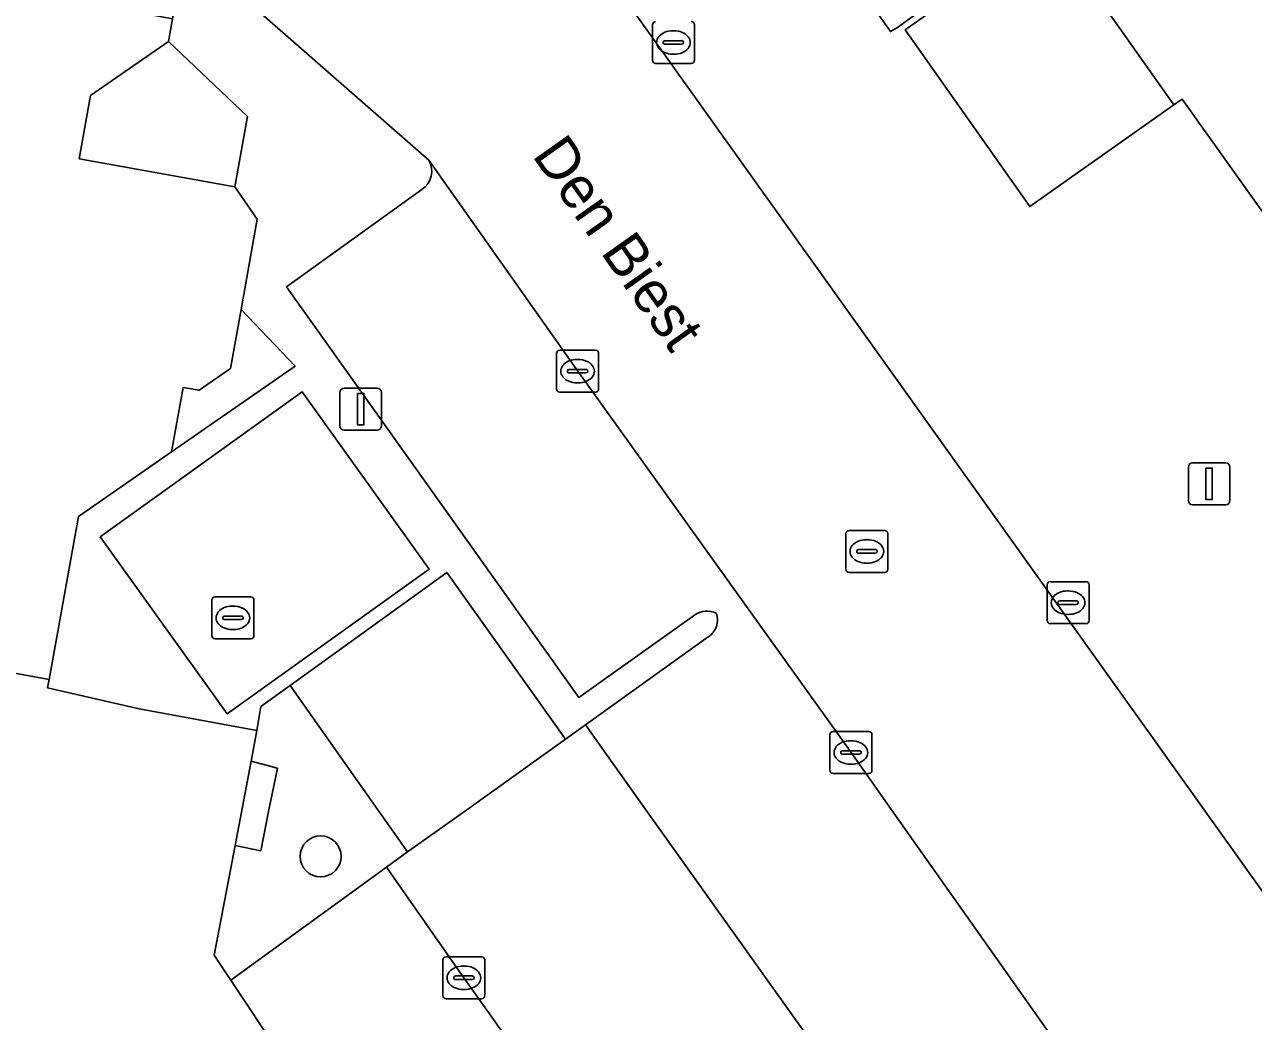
# Model space of a CAD drawing. Extents: x 161838 to 162344, y 381620 to 382160.
# Drawn here: x 161939.83 to 161969.12, y 381994.96 to 382018.7 of the extents above; entities that cross this region are included whole.
import ezdxf

# ---------------------------------------------------------------- set-up
doc = ezdxf.new("R2010")
doc.units = 0
for name, color, linetype in [('IMGEO_Boom', 7, 'Continuous'), ('IMGEO_Brandkraan', 7, 'Continuous'), ('IMGEO_Erf', 7, 'Continuous'), ('IMGEO_Groenvoorziening', 7, 'Continuous'), ('IMGEO_Kolk', 7, 'Continuous'), ('IMGEO_Lichtmast', 7, 'Continuous'), ('IMGEO_Muur', 7, 'Continuous'), ('IMGEO_Openbare_ruimte_label', 7, 'Continuous'), ('IMGEO_Pand', 7, 'Continuous'), ('IMGEO_Pand_overbouw', 7, 'Continuous'), ('IMGEO_Parkeervlak_open', 7, 'Continuous'), ('IMGEO_Rijbaan_lokaal_open', 7, 'Continuous'), ('IMGEO_Rioolput', 7, 'Continuous'), ('IMGEO_Voetpad_open', 7, 'Continuous')]:
    doc.layers.add(name, color=color, linetype=linetype)

msp = doc.modelspace()

# ---------------------------------------------------------------- linework, layer by layer
at = {"layer": 'IMGEO_Boom'}
msp.add_circle((161946.889, 381998.889), 0.489, dxfattribs=at)
at = {"layer": 'IMGEO_Brandkraan'}
for p, q in [((161944.299, 382004.146), (161944.299, 382004.998)), ((161944.374, 382005.072), (161945.226, 382005.072)), ((161944.787, 382004.852), (161944.812, 382004.852)), ((161945.3, 382004.998), (161945.3, 382004.146)), ((161944.558, 382004.566), (161944.558, 382004.578)), ((161944.601, 382004.615), (161944.999, 382004.615)), ((161945.042, 382004.578), (161945.042, 382004.566)), ((161944.996, 382004.529), (161944.598, 382004.529)), ((161944.81, 382004.292), (161944.785, 382004.292)), ((161945.226, 382004.072), (161944.374, 382004.072))]:
    msp.add_line(p, q, dxfattribs=at)
for points in [[(161944.299, 382004.146), (161944.299, 382004.998)], [(161944.374, 382005.072), (161945.226, 382005.072)], [(161945.3, 382004.998), (161945.3, 382004.146)], [(161945.226, 382004.072), (161944.374, 382004.072)]]:
    msp.add_lwpolyline(points, dxfattribs=at)
for centre, radius, start, end in [((161944.376, 382004.996), 0.0765, 91.552, 178.448), ((161944.376, 382004.996), 0.0765, 91.552, 178.448), ((161945.224, 382004.996), 0.0765, 1.552, 88.448), ((161945.224, 382004.996), 0.0765, 1.552, 88.448), ((161944.598, 382004.575), 0.0403, 85.8775, 175.7526), ((161944.595, 382004.565), 0.0366, 178.938, 274.7102), ((161944.999, 382004.572), 0.043, 264.8664, 352.4533), ((161945.003, 382004.577), 0.0386, 1.7309, 96.639), ((161944.376, 382004.148), 0.0765, 181.552, 268.448), ((161944.376, 382004.148), 0.0765, 181.552, 268.448), ((161945.224, 382004.148), 0.0765, 271.552, 358.448), ((161945.224, 382004.148), 0.0765, 271.552, 358.448)]:
    msp.add_arc(centre, radius, start, end, dxfattribs=at)
for centre, major_axis, ratio, start_param, end_param in [((161944.786, 382004.572), (-0.387, 0.002), 0.722429, 4.712389, 7.853982), ((161944.811, 382004.572), (-0.39, 0.002), 0.717154, 1.570796, 4.712389)]:
    msp.add_ellipse(centre, major_axis=major_axis, ratio=ratio, start_param=start_param, end_param=end_param, dxfattribs=at)
at = {"layer": 'IMGEO_Erf'}
msp.add_lwpolyline([(161954.258, 381978.838), (161954.425, 381979.681), (161954.548, 381979.657), (161954.783, 381980.8), (161951.711, 381985.434), (161951.388, 381985.922), (161944.748, 381995.938), (161944.352, 381996.535), (161944.85, 381999.147), (161945.233, 382001.161), (161945.372, 382001.889), (161942.568, 382002.4), (161940.382, 382002.901), (161940.418, 382003.1), (161923.584, 382006.197)], dxfattribs=at)
at = {"layer": 'IMGEO_Groenvoorziening'}
msp.add_lwpolyline([(161964.131, 382021.175), (161965.144, 382021.912), (161957.035, 382023.407), (161960.47, 382018.536), (161960.642, 382018.637)], close=True, dxfattribs=at)
at = {"layer": 'IMGEO_Kolk'}
for p, q in [((161954.797, 382017.852), (161954.797, 382018.704)), ((161955.798, 382018.704), (161955.798, 382017.852)), ((161955.099, 382018.321), (161955.497, 382018.321)), ((161955.285, 382018.558), (161955.31, 382018.558)), ((161955.056, 382018.272), (161955.056, 382018.284)), ((161955.494, 382018.235), (161955.096, 382018.235)), ((161955.54, 382018.284), (161955.54, 382018.272)), ((161955.724, 382017.778), (161954.872, 382017.778)), ((161955.308, 382017.998), (161955.283, 382017.998)), ((161952.514, 382010.022), (161952.514, 382010.874)), ((161952.589, 382010.948), (161953.441, 382010.948)), ((161953.002, 382010.728), (161953.027, 382010.728)), ((161953.515, 382010.874), (161953.515, 382010.022)), ((161952.773, 382010.442), (161952.773, 382010.454)), ((161952.816, 382010.491), (161953.214, 382010.491)), ((161953.257, 382010.454), (161953.257, 382010.442)), ((161953.211, 382010.405), (161952.813, 382010.405)), ((161953.025, 382010.168), (161953, 382010.168)), ((161953.441, 382009.948), (161952.589, 382009.948)), ((161964.278, 382005.433), (161965.13, 382005.433)), ((161964.203, 382004.507), (161964.203, 382005.359)), ((161964.691, 382005.213), (161964.716, 382005.213)), ((161965.204, 382005.359), (161965.204, 382004.507)), ((161964.462, 382004.927), (161964.462, 382004.939)), ((161964.9, 382004.89), (161964.502, 382004.89)), ((161964.505, 382004.976), (161964.903, 382004.976)), ((161964.946, 382004.939), (161964.946, 382004.927)), ((161964.714, 382004.653), (161964.689, 382004.653)), ((161965.13, 382004.433), (161964.278, 382004.433)), ((161959.028, 382000.937), (161959.028, 382001.789)), ((161959.103, 382001.863), (161959.955, 382001.863)), ((161959.516, 382001.643), (161959.541, 382001.643)), ((161960.029, 382001.789), (161960.029, 382000.937)), ((161959.287, 382001.357), (161959.287, 382001.369)), ((161959.33, 382001.406), (161959.728, 382001.406)), ((161959.771, 382001.369), (161959.771, 382001.357)), ((161959.725, 382001.32), (161959.327, 382001.32)), ((161959.539, 382001.083), (161959.514, 382001.083)), ((161959.955, 382000.863), (161959.103, 382000.863)), ((161949.804, 381995.571), (161949.804, 381996.423)), ((161949.879, 381996.497), (161950.731, 381996.497)), ((161950.805, 381996.423), (161950.805, 381995.571)), ((161950.292, 381996.277), (161950.317, 381996.277)), ((161950.063, 381995.991), (161950.063, 381996.003)), ((161950.501, 381995.954), (161950.103, 381995.954)), ((161950.106, 381996.04), (161950.504, 381996.04)), ((161950.547, 381996.003), (161950.547, 381995.991)), ((161950.731, 381995.497), (161949.879, 381995.497)), ((161950.315, 381995.717), (161950.29, 381995.717))]:
    msp.add_line(p, q, dxfattribs=at)
for points in [[(161954.797, 382017.852), (161954.797, 382018.704)], [(161955.798, 382018.704), (161955.798, 382017.852)], [(161955.724, 382017.778), (161954.872, 382017.778)], [(161952.514, 382010.022), (161952.514, 382010.874)], [(161952.589, 382010.948), (161953.441, 382010.948)], [(161953.515, 382010.874), (161953.515, 382010.022)], [(161953.441, 382009.948), (161952.589, 382009.948)], [(161964.278, 382005.433), (161965.13, 382005.433)], [(161964.203, 382004.507), (161964.203, 382005.359)], [(161965.204, 382005.359), (161965.204, 382004.507)], [(161965.13, 382004.433), (161964.278, 382004.433)], [(161959.028, 382000.937), (161959.028, 382001.789)], [(161959.103, 382001.863), (161959.955, 382001.863)], [(161960.029, 382001.789), (161960.029, 382000.937)], [(161959.955, 382000.863), (161959.103, 382000.863)], [(161949.804, 381995.571), (161949.804, 381996.423)], [(161949.879, 381996.497), (161950.731, 381996.497)], [(161950.805, 381996.423), (161950.805, 381995.571)], [(161950.731, 381995.497), (161949.879, 381995.497)]]:
    msp.add_lwpolyline(points, dxfattribs=at)
for centre, radius, start, end in [((161954.874, 382018.702), 0.0765, 91.552, 178.448), ((161954.874, 382018.702), 0.0765, 91.552, 178.448), ((161955.722, 382018.702), 0.0765, 1.552, 88.448), ((161955.722, 382018.702), 0.0765, 1.552, 88.448), ((161955.096, 382018.281), 0.0403, 85.8775, 175.7526), ((161955.501, 382018.283), 0.0386, 1.7309, 96.639), ((161955.093, 382018.271), 0.0366, 178.938, 274.7102), ((161955.497, 382018.278), 0.043, 264.8664, 352.4533), ((161954.874, 382017.854), 0.0765, 181.552, 268.448), ((161954.874, 382017.854), 0.0765, 181.552, 268.448), ((161955.722, 382017.854), 0.0765, 271.552, 358.448), ((161955.722, 382017.854), 0.0765, 271.552, 358.448), ((161952.591, 382010.872), 0.0765, 91.552, 178.448), ((161952.591, 382010.872), 0.0765, 91.552, 178.448), ((161953.439, 382010.872), 0.0765, 1.552, 88.448), ((161953.439, 382010.872), 0.0765, 1.552, 88.448), ((161952.813, 382010.451), 0.0403, 85.8775, 175.7526), ((161952.81, 382010.441), 0.0366, 178.938, 274.7102), ((161953.214, 382010.448), 0.043, 264.8664, 352.4533), ((161953.218, 382010.453), 0.0386, 1.7309, 96.639), ((161952.591, 382010.024), 0.0765, 181.552, 268.448), ((161952.591, 382010.024), 0.0765, 181.552, 268.448), ((161953.439, 382010.024), 0.0765, 271.552, 358.448), ((161953.439, 382010.024), 0.0765, 271.552, 358.448), ((161964.28, 382005.357), 0.0765, 91.552, 178.448), ((161964.28, 382005.357), 0.0765, 91.552, 178.448), ((161965.128, 382005.357), 0.0765, 1.552, 88.448), ((161965.128, 382005.357), 0.0765, 1.552, 88.448), ((161964.502, 382004.936), 0.0403, 85.8775, 175.7526), ((161964.499, 382004.926), 0.0366, 178.938, 274.7102), ((161964.903, 382004.933), 0.043, 264.8664, 352.4533), ((161964.907, 382004.938), 0.0386, 1.7309, 96.639), ((161964.28, 382004.509), 0.0765, 181.552, 268.448), ((161964.28, 382004.509), 0.0765, 181.552, 268.448), ((161965.128, 382004.509), 0.0765, 271.552, 358.448), ((161965.128, 382004.509), 0.0765, 271.552, 358.448), ((161959.105, 382001.787), 0.0765, 91.552, 178.448), ((161959.105, 382001.787), 0.0765, 91.552, 178.448), ((161959.953, 382001.787), 0.0765, 1.552, 88.448), ((161959.953, 382001.787), 0.0765, 1.552, 88.448), ((161959.327, 382001.366), 0.0403, 85.8775, 175.7526), ((161959.324, 382001.356), 0.0366, 178.938, 274.7102), ((161959.728, 382001.363), 0.043, 264.8664, 352.4533), ((161959.732, 382001.368), 0.0386, 1.7309, 96.639), ((161959.105, 382000.939), 0.0765, 181.552, 268.448), ((161959.105, 382000.939), 0.0765, 181.552, 268.448), ((161959.953, 382000.939), 0.0765, 271.552, 358.448), ((161959.953, 382000.939), 0.0765, 271.552, 358.448), ((161949.881, 381996.421), 0.0765, 91.552, 178.448), ((161949.881, 381996.421), 0.0765, 91.552, 178.448), ((161950.729, 381996.421), 0.0765, 1.552, 88.448), ((161950.729, 381996.421), 0.0765, 1.552, 88.448), ((161950.103, 381996), 0.0403, 85.8775, 175.7526), ((161950.1, 381995.99), 0.0366, 178.938, 274.7102), ((161950.504, 381995.997), 0.043, 264.8664, 352.4533), ((161950.508, 381996.002), 0.0386, 1.7309, 96.639), ((161949.881, 381995.573), 0.0765, 181.552, 268.448), ((161949.881, 381995.573), 0.0765, 181.552, 268.448), ((161950.729, 381995.573), 0.0765, 271.552, 358.448), ((161950.729, 381995.573), 0.0765, 271.552, 358.448)]:
    msp.add_arc(centre, radius, start, end, dxfattribs=at)
for centre, major_axis, ratio, start_param, end_param in [((161955.284, 382018.278), (-0.387, 0.002), 0.722429, 4.712389, 7.853982), ((161955.309, 382018.278), (-0.39, 0.002), 0.717154, 1.570796, 4.712389), ((161953.001, 382010.448), (-0.387, 0.002), 0.722429, 4.712389, 7.853982), ((161953.026, 382010.448), (-0.39, 0.002), 0.717154, 1.570796, 4.712389), ((161964.69, 382004.933), (-0.387, 0.002), 0.722429, 4.712389, 7.853982), ((161964.715, 382004.933), (-0.39, 0.002), 0.717154, 1.570796, 4.712389), ((161959.515, 382001.363), (-0.387, 0.002), 0.722429, 4.712389, 7.853982), ((161959.54, 382001.363), (-0.39, 0.002), 0.717154, 1.570796, 4.712389), ((161950.291, 381995.997), (-0.387, 0.002), 0.722429, 4.712389, 7.853982), ((161950.316, 381995.997), (-0.39, 0.002), 0.717154, 1.570796, 4.712389)]:
    msp.add_ellipse(centre, major_axis=major_axis, ratio=ratio, start_param=start_param, end_param=end_param, dxfattribs=at)
at = {"layer": 'IMGEO_Lichtmast'}
for p, q in [((161947.351, 382009.142), (161947.351, 382009.942)), ((161947.351, 382009.942), (161947.351, 382009.142)), ((161947.451, 382010.042), (161948.241, 382010.042)), ((161948.241, 382010.042), (161947.451, 382010.042)), ((161948.341, 382009.942), (161948.341, 382009.142)), ((161948.341, 382009.142), (161948.341, 382009.942)), ((161948.241, 382009.042), (161947.451, 382009.042)), ((161947.451, 382009.042), (161948.241, 382009.042)), ((161967.571, 382007.363), (161967.571, 382008.163)), ((161967.571, 382008.163), (161967.571, 382007.363)), ((161967.671, 382008.263), (161968.461, 382008.263)), ((161968.461, 382008.263), (161967.671, 382008.263)), ((161968.561, 382008.163), (161968.561, 382007.363)), ((161968.561, 382007.363), (161968.561, 382008.163)), ((161968.461, 382007.263), (161967.671, 382007.263)), ((161967.671, 382007.263), (161968.461, 382007.263))]:
    msp.add_line(p, q, dxfattribs=at)
for points in [[(161947.771, 382009.917), (161947.921, 382009.917), (161947.921, 382009.167), (161947.771, 382009.167), (161947.771, 382009.917)], [(161967.991, 382008.138), (161968.141, 382008.138), (161968.141, 382007.388), (161967.991, 382007.388), (161967.991, 382008.138)]]:
    msp.add_lwpolyline(points, dxfattribs=at)
for centre, start, end in [((161947.451, 382009.942), 90, 180), ((161947.451, 382009.942), 90, 180), ((161948.241, 382009.942), 0, 90), ((161948.241, 382009.942), 360, 90), ((161947.451, 382009.142), 180, 270), ((161947.451, 382009.142), 180, 270), ((161948.241, 382009.142), 270, 0), ((161948.241, 382009.142), 270, 0), ((161967.671, 382008.163), 90, 180), ((161967.671, 382008.163), 90, 180), ((161968.461, 382008.163), 0, 90), ((161968.461, 382008.163), 360, 90), ((161967.671, 382007.363), 180, 270), ((161967.671, 382007.363), 180, 270), ((161968.461, 382007.363), 270, 0), ((161968.461, 382007.363), 270, 0)]:
    msp.add_arc(centre, 0.1, start, end, dxfattribs=at)
at = {"layer": 'IMGEO_Muur'}
for points in [[(161940.418, 382003.1), (161940.382, 382002.901), (161942.568, 382002.4), (161945.372, 382001.889)], [(161945.372, 382001.889), (161945.233, 382001.161)], [(161945.233, 382001.161), (161944.85, 381999.147)], [(161944.85, 381999.147), (161944.352, 381996.535), (161944.748, 381995.938)], [(161944.748, 381995.938), (161951.388, 381985.922)]]:
    msp.add_lwpolyline(points, dxfattribs=at)
at = {"layer": 'IMGEO_Pand'}
for points in [[(161944.993, 382011.92), (161945.38, 382014.065), (161944.842, 382014.84), (161941.135, 382015.51), (161941.406, 382017.015), (161943.261, 382018.302), (161943.358, 382018.84), (161942.549, 382018.993), (161927.279, 382021.88), (161925.09, 382010.026), (161924.219, 382009.712), (161923.584, 382006.197), (161940.418, 382003.1), (161941.12, 382006.984), (161943.338, 382008.524), (161943.616, 382010.06), (161943.991, 382009.992), (161944.738, 382010.511)], [(161964.254, 382020.998), (161960.822, 382018.577), (161963.79, 382014.368), (161967.222, 382016.789)], [(161941.636, 382006.505), (161944.664, 382002.283), (161949.475, 382005.734), (161946.447, 382009.956)]]:
    msp.add_lwpolyline(points, close=True, dxfattribs=at)
at = {"layer": 'IMGEO_Pand_overbouw'}
msp.add_lwpolyline([(161943.261, 382018.302), (161941.406, 382017.015), (161941.135, 382015.51), (161944.842, 382014.84), (161945.144, 382016.513)], close=True, dxfattribs=at)
at = {"layer": 'IMGEO_Parkeervlak_open'}
for points in [[(161964.131, 382021.175), (161960.642, 382018.637), (161960.47, 382018.536), (161957.035, 382023.407), (161956.903, 382023.432), (161953.233, 382021.139), (161952.913, 382021.03), (161967.947, 382000), (161971.271, 381995.35), (161972.459, 381996.184), (161975.138, 381992.428), (161979.77, 381995.72), (161977.102, 381999.506), (161978.923, 382000.803), (161967.422, 382016.928), (161967.222, 382016.789), (161963.79, 382014.368), (161960.822, 382018.577), (161964.254, 382020.998)], [(161948.253, 382000), (161948.964, 381998.995), (161950.371, 382000), (161952.728, 382001.682), (161949.894, 382005.652), (161946.163, 382002.956)], [(161951.388, 381985.922), (161955.405, 381988.834), (161950.306, 381995.998), (161948.456, 381998.633), (161944.748, 381995.938)]]:
    msp.add_lwpolyline(points, close=True, dxfattribs=at)
for points in [[(161963.61, 381993.508), (161960.968, 381991.576), (161964.923, 381986.014), (161965.15, 381985.684), (161968.8, 381988.304), (161966.81, 381991.062), (161960.495, 382000), (161959.531, 382001.364), (161953.016, 382010.449), (161949.468, 382015.472)], [(161949.3, 382014.775), (161946.075, 382012.46), (161953.047, 382002.674), (161955.8, 382004.634)], [(161956.129, 382004.119), (161953.2, 382002.024), (161954.643, 382000), (161960.159, 381992.266), (161963.042, 381994.327)]]:
    msp.add_lwpolyline(points, dxfattribs=at)
for centre, radius, start, end in [((161949.031, 382015.209), 0.51, 301.8266, 31.07), ((161956.097, 382004.242), 0.492, 62.4602, 127.1394), ((161955.87, 382004.523), 0.48, 302.6924, 18.8462)]:
    msp.add_arc(centre, radius, start, end, dxfattribs=at)
at = {"layer": 'IMGEO_Rijbaan_lokaal_open'}
for points in [[(161952.514, 382021.226), (161950.505, 382022.622), (161947.808, 382024.671), (161946.249, 382024.993), (161944.619, 382025.33), (161944.055, 382022.425), (161944.031, 382022.305), (161943.497, 382019.556), (161944.959, 382019.279), (161945.173, 382019.231), (161949.468, 382015.472), (161953.016, 382010.449), (161959.531, 382001.364), (161960.495, 382000), (161966.81, 381991.062), (161968.8, 381988.304), (161965.15, 381985.684), (161964.923, 381986.014), (161964.411, 381985.613)], [(161969.236, 382021.157), (161965.144, 382021.912), (161964.131, 382021.175), (161964.254, 382020.998), (161967.222, 382016.789), (161967.422, 382016.928), (161978.923, 382000.803)], [(161971.271, 381995.35), (161967.947, 382000), (161952.913, 382021.03)], [(161959.876, 381992.057), (161960.159, 381992.266), (161954.643, 382000), (161953.2, 382002.024), (161952.728, 382001.682), (161950.371, 382000), (161948.964, 381998.995), (161948.456, 381998.633), (161950.306, 381995.998), (161955.405, 381988.834), (161956.206, 381989.412), (161958.226, 381986.607)]]:
    msp.add_lwpolyline(points, dxfattribs=at)
at = {"layer": 'IMGEO_Rioolput'}
for p, q in [((161959.483, 382006.654), (161960.335, 382006.654)), ((161959.408, 382005.728), (161959.408, 382006.58)), ((161959.896, 382006.434), (161959.921, 382006.434)), ((161960.409, 382006.58), (161960.409, 382005.728)), ((161959.667, 382006.148), (161959.667, 382006.16)), ((161960.105, 382006.111), (161959.707, 382006.111)), ((161959.71, 382006.197), (161960.108, 382006.197)), ((161960.151, 382006.16), (161960.151, 382006.148)), ((161959.919, 382005.874), (161959.894, 382005.874)), ((161960.335, 382005.654), (161959.483, 382005.654))]:
    msp.add_line(p, q, dxfattribs=at)
for points in [[(161959.483, 382006.654), (161960.335, 382006.654)], [(161959.408, 382005.728), (161959.408, 382006.58)], [(161960.409, 382006.58), (161960.409, 382005.728)], [(161960.335, 382005.654), (161959.483, 382005.654)]]:
    msp.add_lwpolyline(points, dxfattribs=at)
for centre, radius, start, end in [((161959.485, 382006.578), 0.0765, 91.552, 178.448), ((161959.485, 382006.578), 0.0765, 91.552, 178.448), ((161960.333, 382006.578), 0.0765, 1.552, 88.448), ((161960.333, 382006.578), 0.0765, 1.552, 88.448), ((161959.707, 382006.157), 0.0403, 85.8775, 175.7526), ((161959.704, 382006.147), 0.0366, 178.938, 274.7102), ((161960.108, 382006.154), 0.043, 264.8664, 352.4533), ((161960.112, 382006.159), 0.0386, 1.7309, 96.639), ((161959.485, 382005.73), 0.0765, 181.552, 268.448), ((161959.485, 382005.73), 0.0765, 181.552, 268.448), ((161960.333, 382005.73), 0.0765, 271.552, 358.448), ((161960.333, 382005.73), 0.0765, 271.552, 358.448)]:
    msp.add_arc(centre, radius, start, end, dxfattribs=at)
for centre, major_axis, ratio, start_param, end_param in [((161959.895, 382006.154), (-0.387, 0.002), 0.722429, 4.712389, 7.853982), ((161959.92, 382006.154), (-0.39, 0.002), 0.717154, 1.570796, 4.712389)]:
    msp.add_ellipse(centre, major_axis=major_axis, ratio=ratio, start_param=start_param, end_param=end_param, dxfattribs=at)
at = {"layer": 'IMGEO_Voetpad_open'}
for points in [[(161949.468, 382015.472), (161945.173, 382019.231), (161944.959, 382019.279), (161943.497, 382019.556), (161943.358, 382018.84), (161943.261, 382018.302), (161945.144, 382016.513), (161944.842, 382014.84), (161945.38, 382014.065), (161944.993, 382011.92), (161946.279, 382010.566), (161943.338, 382008.524), (161941.12, 382006.984), (161940.418, 382003.1), (161940.382, 382002.901), (161942.568, 382002.4), (161945.372, 382001.889), (161945.466, 382002.459), (161946.163, 382002.956), (161949.894, 382005.652), (161952.728, 382001.682), (161953.2, 382002.024), (161956.129, 382004.119)], [(161946.075, 382012.46), (161949.3, 382014.775)], [(161955.8, 382004.634), (161953.047, 382002.674), (161946.075, 382012.46)]]:
    msp.add_lwpolyline(points, dxfattribs=at)
for points in [[(161944.842, 382014.84), (161945.144, 382016.513), (161943.261, 382018.302), (161941.406, 382017.015), (161941.135, 382015.51)], [(161943.338, 382008.524), (161946.279, 382010.566), (161944.993, 382011.92), (161944.738, 382010.511), (161943.991, 382009.992), (161943.616, 382010.06)], [(161941.636, 382006.505), (161946.447, 382009.956), (161949.475, 382005.734), (161944.664, 382002.283)], [(161944.748, 381995.938), (161948.456, 381998.633), (161948.964, 381998.995), (161948.253, 382000), (161946.163, 382002.956), (161945.466, 382002.459), (161945.372, 382001.889), (161945.233, 382001.161), (161945.859, 382000.989), (161945.659, 382000), (161945.462, 381999.023), (161944.85, 381999.147), (161944.352, 381996.535)], [(161944.85, 381999.147), (161945.462, 381999.023), (161945.659, 382000), (161945.859, 382000.989), (161945.233, 382001.161)]]:
    msp.add_lwpolyline(points, close=True, dxfattribs=at)
for centre, radius, start, end in [((161949.031, 382015.209), 0.51, 301.8266, 31.07), ((161956.097, 382004.242), 0.492, 62.4602, 127.1394), ((161955.87, 382004.523), 0.48, 302.6924, 18.8462)]:
    msp.add_arc(centre, radius, start, end, dxfattribs=at)

# ---------------------------------------------------------------- texts
at = {"layer": 'IMGEO_Openbare_ruimte_label'}
msp.add_text('Den Biest', height=1, rotation=305.2314, dxfattribs=at).set_placement((161951.914, 382015.588))

doc.saveas('drawing.dxf')
